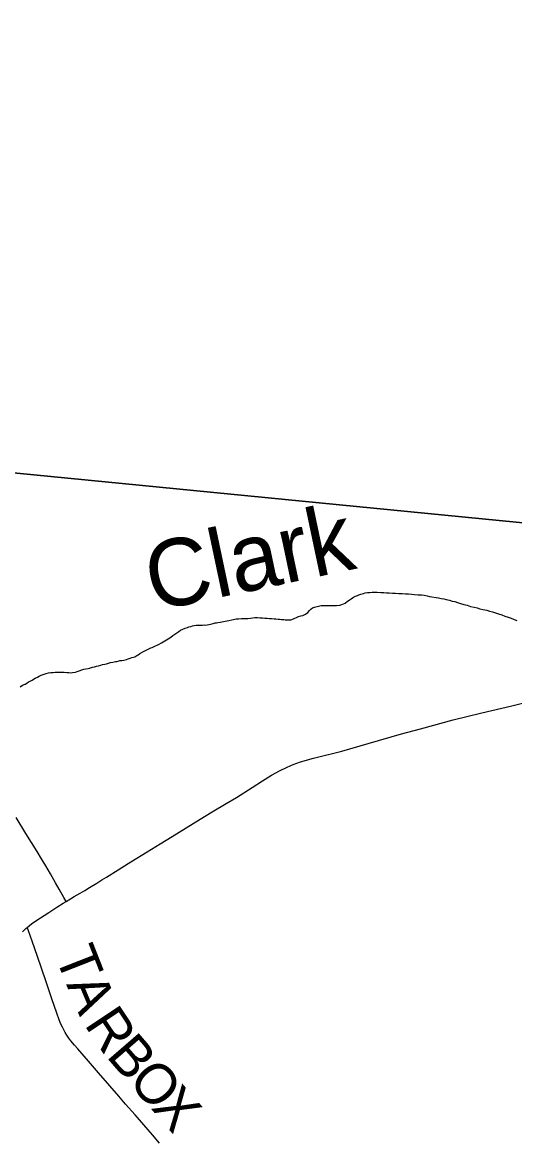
# Model space of a CAD drawing. Extents: x -1.4 to 35.4, y 0 to 22.
# Drawn here: x 21.235 to 21.929, y 13.801 to 15.379 of the extents above; entities that cross this region are included whole.
import ezdxf

# ---------------------------------------------------------------- set-up
doc = ezdxf.new("R2010")
doc.units = 0
for name, color, linetype in [('GM_X_County_Road', 7, 'Continuous'), ('GM_X_County_Road_Text', 7, 'Continuous'), ('GM_X_Minor_River', 7, 'Continuous'), ('GM_X_Minor_River_Text', 7, 'Continuous'), ('SC_Scratch1', 7, 'Continuous')]:
    doc.layers.add(name, color=color, linetype=linetype)

msp = doc.modelspace()

# ---------------------------------------------------------------- linework, layer by layer
at = {"layer": 'GM_X_County_Road'}
for points in [[(21.2964, 14.1381), (21.3028, 14.1419), (21.3079, 14.1451), (21.3165, 14.15), (21.3229, 14.1538), (21.3295, 14.1581), (21.3396, 14.1641), (21.347, 14.1688), (21.3534, 14.1727), (21.357, 14.175), (21.366, 14.1806), (21.3876, 14.194), (21.4107, 14.2084), (21.4293, 14.2197), (21.4463, 14.23), (21.4857, 14.2546), (21.5027, 14.2648), (21.5221, 14.2763), (21.537, 14.2852), (21.5592, 14.299), (21.5738, 14.3084), (21.5864, 14.3163), (21.5976, 14.3228), (21.6082, 14.328), (21.6167, 14.3315), (21.6273, 14.3351), (21.6457, 14.3403), (21.6855, 14.3505), (21.7225, 14.3613), (21.7696, 14.3748), (21.7966, 14.3821), (21.8428, 14.3944), (21.8832, 14.4044), (21.9256, 14.4144), (22.0167, 14.4368)], [(21.2964, 14.1381), (21.2932, 14.144), (21.2868, 14.1556), (21.2815, 14.1648), (21.2744, 14.1772), (21.2677, 14.1884), (21.2618, 14.1983), (21.2556, 14.2086), (21.2398, 14.2344), (21.226, 14.2567)], [(21.2417, 14.1017), (21.2477, 14.1066), (21.2553, 14.1119), (21.2655, 14.1184), (21.2722, 14.1227), (21.2836, 14.1302), (21.2925, 14.1357), (21.2964, 14.1381)], [(21.2347, 14.0956), (21.2398, 14.1), (21.2417, 14.1017)], [(21.4282, 13.7974), (21.4183, 13.8089), (21.4062, 13.823), (21.3938, 13.837), (21.3804, 13.8524), (21.3707, 13.8637), (21.3583, 13.8781), (21.3421, 13.8966), (21.328, 13.9127), (21.3129, 13.9301), (21.3081, 13.9356), (21.3033, 13.9415), (21.3005, 13.9452), (21.2976, 13.9495), (21.2952, 13.9533), (21.2932, 13.9569), (21.2912, 13.9607), (21.2891, 13.9651), (21.2867, 13.9712), (21.2832, 13.9806), (21.2764, 14.0008), (21.2682, 14.0249), (21.2617, 14.0441), (21.2561, 14.0607), (21.2488, 14.0821), (21.2464, 14.0889), (21.243, 14.0982), (21.2417, 14.1017)]]:
    msp.add_lwpolyline(points, dxfattribs=at)
at = {"layer": 'GM_X_Minor_River'}
for points in [[(21.6084, 14.5355), (21.6107, 14.5355), (21.6138, 14.5358), (21.6172, 14.5369), (21.6191, 14.538), (21.6218, 14.5391), (21.6244, 14.5402), (21.6275, 14.5413), (21.6305, 14.542), (21.6325, 14.5428), (21.6344, 14.5435), (21.6374, 14.5461), (21.6401, 14.5487), (21.6417, 14.5506), (21.6443, 14.5525), (21.647, 14.5536), (21.6489, 14.5543), (21.6565, 14.5561), (21.6611, 14.556), (21.6657, 14.556), (21.6679, 14.5559), (21.671, 14.5559), (21.6729, 14.5559), (21.6751, 14.5558), (21.6782, 14.5558), (21.6827, 14.5565), (21.6854, 14.5572), (21.6881, 14.5583), (21.6904, 14.5594), (21.6934, 14.562), (21.6957, 14.5635), (21.6988, 14.5654), (21.7022, 14.5676), (21.7049, 14.5691), (21.7076, 14.5702), (21.7095, 14.5709), (21.7125, 14.572), (21.716, 14.5731), (21.7186, 14.5738), (21.7217, 14.5742), (21.7251, 14.5745), (21.7285, 14.5748), (21.7319, 14.5748), (21.7354, 14.5747), (21.7407, 14.5743), (21.7448, 14.5742), (21.7486, 14.5738), (21.7524, 14.5737), (21.757, 14.5733), (21.7615, 14.5732), (21.7661, 14.5731), (21.7706, 14.5727), (21.7756, 14.5726), (21.7797, 14.5722), (21.7843, 14.5721), (21.7881, 14.5717), (21.7934, 14.5712), (21.798, 14.5708), (21.8017, 14.5704), (21.8059, 14.5695), (21.8093, 14.5687), (21.8218, 14.567), (21.8256, 14.5658), (21.8294, 14.5654), (21.8328, 14.5642), (21.8373, 14.5634), (21.8411, 14.5622), (21.8449, 14.5614), (21.8487, 14.5602), (21.8532, 14.5586), (21.8578, 14.5574), (21.8623, 14.5562), (21.8672, 14.5546), (21.8722, 14.5534), (21.8767, 14.5526), (21.8805, 14.5514), (21.8846, 14.5502), (21.8903, 14.5493), (21.8941, 14.5481), (21.8983, 14.5469), (21.9024, 14.5457), (21.9066, 14.5442), (21.9111, 14.5426), (21.9157, 14.541), (21.9202, 14.5394), (21.9244, 14.5382), (21.9285, 14.5362), (21.9323, 14.5347)], [(21.303, 14.4609), (21.3057, 14.4612), (21.3095, 14.4619), (21.3122, 14.463), (21.3217, 14.4659), (21.3244, 14.4666), (21.3274, 14.467), (21.3293, 14.4677), (21.3335, 14.4688), (21.3365, 14.4695), (21.3392, 14.4702), (21.3423, 14.471), (21.3453, 14.4717), (21.348, 14.4728), (21.351, 14.4731), (21.3537, 14.4738), (21.3564, 14.4746), (21.359, 14.4753), (21.3624, 14.476), (21.3643, 14.4763), (21.3663, 14.4767), (21.3682, 14.477), (21.3701, 14.4774), (21.3723, 14.4781), (21.375, 14.4785), (21.3777, 14.4788), (21.3796, 14.4792), (21.3819, 14.4799), (21.3841, 14.4806), (21.3868, 14.4817), (21.3891, 14.4824), (21.3914, 14.4832), (21.3933, 14.4835), (21.3964, 14.4854), (21.3983, 14.4865), (21.4006, 14.488), (21.4055, 14.4909), (21.4143, 14.4954), (21.4162, 14.4961), (21.4181, 14.4968), (21.4208, 14.4979), (21.4227, 14.4991), (21.425, 14.5002), (21.4277, 14.5016), (21.4311, 14.5031), (21.4407, 14.5087), (21.4441, 14.5113), (21.4472, 14.5135), (21.4499, 14.5154), (21.4529, 14.5176), (21.4556, 14.5191), (21.4579, 14.521), (21.461, 14.5224), (21.4644, 14.5239), (21.4678, 14.525), (21.4698, 14.5257), (21.4724, 14.5265), (21.4747, 14.5272), (21.4774, 14.5279), (21.48, 14.5282), (21.4819, 14.5282), (21.4861, 14.5282), (21.4891, 14.5281), (21.4914, 14.5285), (21.4937, 14.5284), (21.4956, 14.5288), (21.4979, 14.5291), (21.5002, 14.5295), (21.504, 14.5306), (21.5066, 14.5313), (21.5085, 14.5316), (21.5108, 14.532), (21.5139, 14.5323), (21.5162, 14.5327), (21.5184, 14.5334), (21.5211, 14.5337), (21.5238, 14.5345), (21.5329, 14.5362), (21.5363, 14.5369), (21.5398, 14.5373), (21.5439, 14.5376), (21.5477, 14.5375), (21.5527, 14.5378), (21.5565, 14.5382), (21.5599, 14.5385), (21.5629, 14.5388), (21.5667, 14.5388), (21.5701, 14.5387), (21.5736, 14.5387), (21.577, 14.5383), (21.5804, 14.5382), (21.5834, 14.5378), (21.5861, 14.5377), (21.5899, 14.5373), (21.5925, 14.5369), (21.5956, 14.5368), (21.5978, 14.5368), (21.6005, 14.5364), (21.6035, 14.536), (21.6058, 14.5359), (21.6084, 14.5355)], [(21.2318, 14.4414), (21.2349, 14.4436), (21.2387, 14.4451), (21.241, 14.4462), (21.2433, 14.4481), (21.2459, 14.4492), (21.2486, 14.4506), (21.2505, 14.4521), (21.2528, 14.4532), (21.2559, 14.4547), (21.2586, 14.4562), (21.2612, 14.4577), (21.2643, 14.4588), (21.2685, 14.4602), (21.2715, 14.461), (21.2749, 14.4613), (21.278, 14.4616), (21.281, 14.462), (21.2841, 14.4619), (21.2867, 14.4619), (21.2901, 14.4618), (21.2936, 14.4618), (21.2973, 14.4613), (21.3004, 14.4613), (21.303, 14.4609)]]:
    msp.add_lwpolyline(points, dxfattribs=at)
at = {"layer": 'SC_Scratch1'}
for points in [[(20.9965, 14.7655), (22.1854, 14.6488), (22.5487, 14.6191), (23.0741, 14.5361), (23.7895, 14.4918), (23.7879, 14.5022), (23.782, 14.5397), (23.7755, 14.5782), (23.7695, 14.6163), (23.7641, 14.6507), (23.7594, 14.6783), (23.7495, 14.7415), (23.7416, 14.788), (23.7337, 14.8377), (23.7233, 14.9059), (23.7139, 14.968), (23.7032, 15.038), (23.7025, 15.0427), (23.8598, 15.0361), (23.8598, 16.7067)], [(20.6952, 13.0546), (23.8598, 13.0546), (23.8598, 15.0361), (23.7025, 15.0427), (23.7032, 15.038), (23.7139, 14.968), (23.7233, 14.9059), (23.7337, 14.8377), (23.7416, 14.788), (23.7495, 14.7415), (23.7594, 14.6783), (23.7641, 14.6507), (23.7695, 14.6163), (23.7755, 14.5782), (23.782, 14.5397), (23.7879, 14.5022), (23.7895, 14.4918), (23.0741, 14.5361), (22.5487, 14.6191), (22.1854, 14.6488), (20.9965, 14.7655)]]:
    msp.add_lwpolyline(points, dxfattribs=at)

# ---------------------------------------------------------------- texts
at = {"layer": 'GM_X_County_Road_Text'}
for s, rotation, p in [('T', 291.4314, (21.2803, 14.0623)), ('A', 292.8266, (21.2964, 14.0213)), ('R', 303.7009, (21.3213, 13.9649)), ('B', 310.864, (21.3519, 13.9199)), ('O', 310.8665, (21.3824, 13.8846)), ('X', 310.8877, (21.4152, 13.8468))]:
    msp.add_text(s, height=0.0568, rotation=rotation, dxfattribs=at).set_placement(p)
at = {"layer": 'GM_X_Minor_River_Text'}
msp.add_text('Clark', height=0.09469, rotation=11.9101, dxfattribs=at).set_placement((21.4193, 14.5474))

doc.saveas('drawing.dxf')
